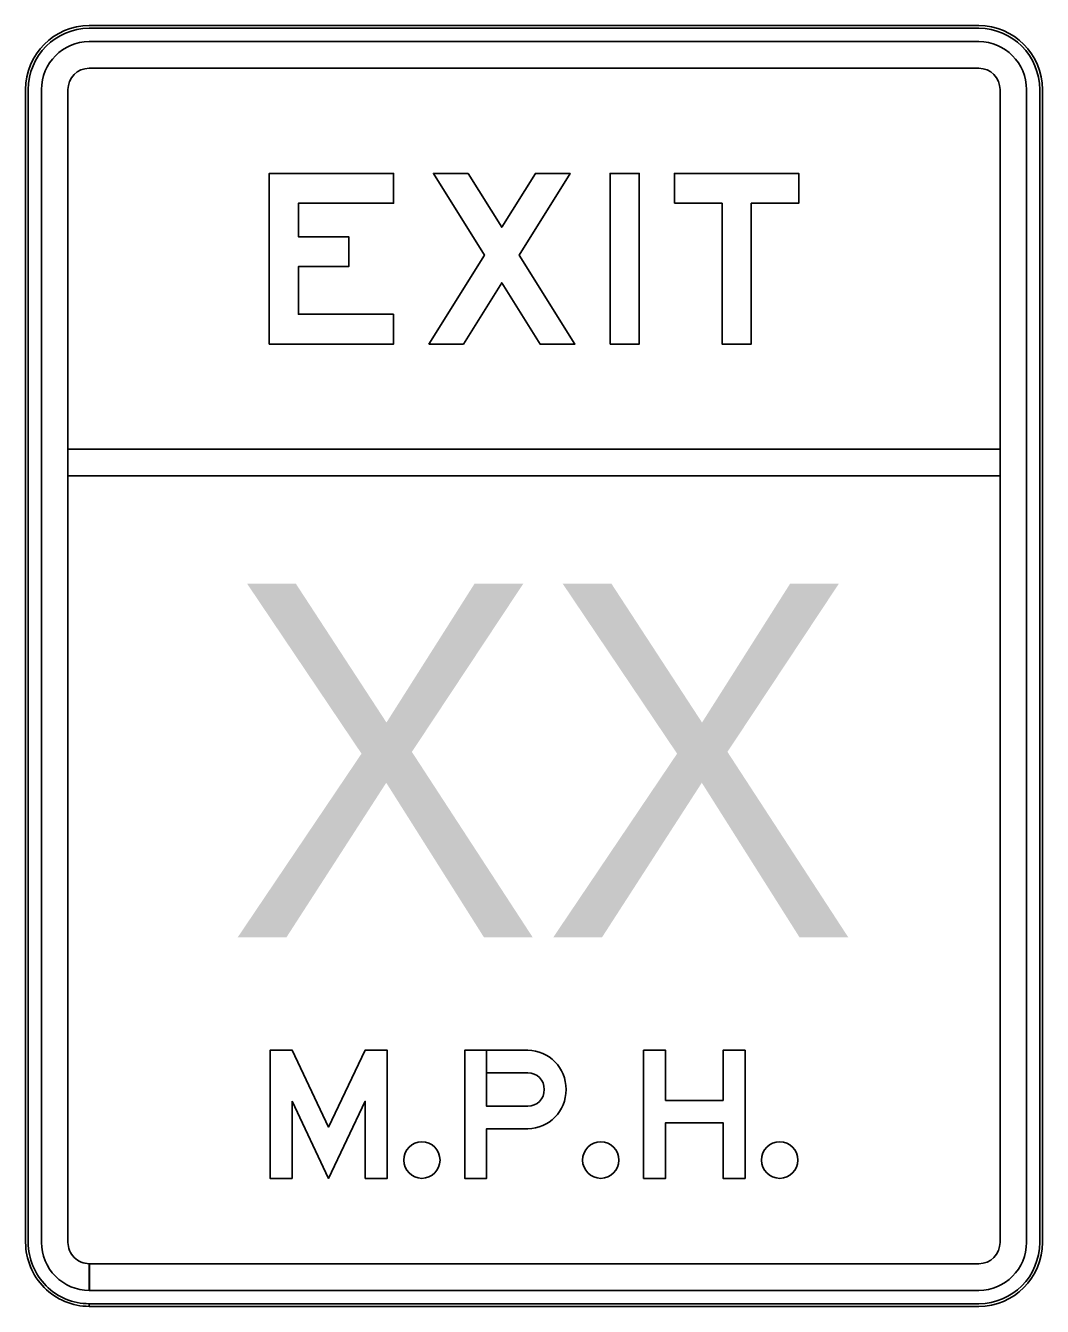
# Model space of a CAD drawing. Extents: x 658976 to 668721, y 639543 to 647196.
# Drawn here: x 667419.48 to 667459, y 643860.03 to 643909.83 of the extents above; entities that cross this region are included whole.
import ezdxf

# ---------------------------------------------------------------- set-up
doc = ezdxf.new("R2010")
doc.units = 0
doc.layers.add('GSCOLORFILL', color=7, linetype='Continuous')

msp = doc.modelspace()

# ---------------------------------------------------------------- linework, layer by layer
at = {"layer": 'GSCOLORFILL'}
for p, q in [((667456.527, 643909.835), (667421.953, 643909.835)), ((667456.527, 643909.835), (667421.953, 643909.835)), ((667421.953, 643909.731), (667421.953, 643909.73)), ((667456.527, 643909.73), (667421.953, 643909.73)), ((667456.527, 643909.73), (667456.527, 643909.731)), ((667456.527, 643909.212), (667421.953, 643909.212)), ((667456.527, 643908.174), (667421.953, 643908.174)), ((667419.484, 643907.344), (667419.484, 643892.844)), ((667419.484, 643907.344), (667419.484, 643862.519)), ((667419.586, 643907.344), (667419.586, 643862.519)), ((667419.586, 643907.344), (667419.587, 643907.344)), ((667420.101, 643907.344), (667420.101, 643862.519)), ((667421.13, 643907.344), (667421.13, 643862.519)), ((667457.35, 643862.519), (667457.35, 643907.344)), ((667458.379, 643862.519), (667458.379, 643907.344)), ((667458.893, 643907.344), (667458.894, 643907.344)), ((667458.894, 643862.519), (667458.894, 643907.344)), ((667458.996, 643892.844), (667458.996, 643907.344)), ((667458.996, 643862.519), (667458.996, 643907.344)), ((667457.35, 643893.362), (667421.13, 643893.362)), ((667421.13, 643893.362), (667421.13, 643892.325)), ((667457.35, 643893.362), (667421.13, 643893.362)), ((667421.13, 643893.362), (667421.13, 643892.325)), ((667457.35, 643893.362), (667421.13, 643893.362)), ((667421.13, 643893.362), (667421.13, 643892.325)), ((667457.35, 643892.325), (667457.35, 643893.362)), ((667457.35, 643892.325), (667457.35, 643893.362)), ((667457.35, 643892.325), (667457.35, 643893.362)), ((667419.484, 643892.844), (667419.484, 643862.519)), ((667458.996, 643862.519), (667458.996, 643892.844)), ((667421.13, 643892.325), (667457.35, 643892.325)), ((667421.13, 643892.325), (667457.35, 643892.325)), ((667421.13, 643892.325), (667457.35, 643892.325)), ((667439.001, 643867.81), (667437.398, 643867.81)), ((667437.398, 643866.939), (667438.998, 643866.939)), ((667419.587, 643862.519), (667419.586, 643862.519)), ((667458.894, 643862.519), (667458.893, 643862.519)), ((667421.953, 643860.652), (667421.953, 643861.689)), ((667421.963, 643861.689), (667456.527, 643861.689)), ((667421.963, 643861.689), (667421.963, 643860.652)), ((667421.963, 643860.652), (667456.527, 643860.652)), ((667421.953, 643860.132), (667421.953, 643860.133)), ((667421.953, 643860.029), (667421.953, 643860.132)), ((667421.955, 643860.132), (667456.527, 643860.132)), ((667421.955, 643860.132), (667421.955, 643860.029)), ((667456.527, 643860.133), (667456.527, 643860.132)), ((667421.953, 643860.029), (667456.527, 643860.029)), ((667421.955, 643860.029), (667456.527, 643860.029))]:
    msp.add_line(p, q, dxfattribs=at)
for points in [[(667433.782, 643898.61), (667430.085, 643898.61), (667430.085, 643900.463), (667432.044, 643900.463), (667432.044, 643901.625), (667430.085, 643901.625), (667430.085, 643902.927), (667433.782, 643902.927), (667433.782, 643904.089), (667428.949, 643904.089), (667428.949, 643897.448), (667433.782, 643897.448)], [(667433.782, 643898.61), (667430.085, 643898.61), (667430.085, 643900.463), (667432.044, 643900.463), (667432.044, 643901.625), (667430.085, 643901.625), (667430.085, 643902.927), (667433.782, 643902.927), (667433.782, 643904.089), (667428.949, 643904.089), (667428.949, 643897.448), (667433.782, 643897.448)], [(667433.782, 643898.61), (667430.085, 643898.61), (667430.085, 643900.463), (667432.044, 643900.463), (667432.044, 643901.625), (667430.085, 643901.625), (667430.085, 643902.927), (667433.782, 643902.927), (667433.782, 643904.089), (667428.949, 643904.089), (667428.949, 643897.448), (667433.782, 643897.448)], [(667435.151, 643897.448), (667436.497, 643897.448), (667437.989, 643899.835), (667439.479, 643897.448), (667440.827, 643897.448), (667438.662, 643900.914), (667440.644, 643904.089), (667439.296, 643904.089), (667437.989, 643901.994), (667436.68, 643904.089), (667435.333, 643904.089), (667437.316, 643900.914)], [(667435.151, 643897.448), (667436.497, 643897.448), (667437.989, 643899.835), (667439.479, 643897.448), (667440.827, 643897.448), (667438.662, 643900.914), (667440.644, 643904.089), (667439.296, 643904.089), (667437.989, 643901.994), (667436.68, 643904.089), (667435.333, 643904.089), (667437.316, 643900.914)], [(667435.151, 643897.448), (667436.497, 643897.448), (667437.989, 643899.835), (667439.479, 643897.448), (667440.827, 643897.448), (667438.662, 643900.914), (667440.644, 643904.089), (667439.296, 643904.089), (667437.989, 643901.994), (667436.68, 643904.089), (667435.333, 643904.089), (667437.316, 643900.914)], [(667442.194, 643897.448), (667442.194, 643904.089), (667443.33, 643904.089), (667443.33, 643897.448)], [(667442.194, 643897.448), (667442.194, 643904.089), (667443.33, 643904.089), (667443.33, 643897.448)], [(667442.194, 643897.448), (667442.194, 643904.089), (667443.33, 643904.089), (667443.33, 643897.448)], [(667444.698, 643902.927), (667446.547, 643902.927), (667446.547, 643897.448), (667447.681, 643897.448), (667447.681, 643902.927), (667449.53, 643902.927), (667449.53, 643904.089), (667444.698, 643904.089)], [(667444.698, 643902.927), (667446.547, 643902.927), (667446.547, 643897.448), (667447.681, 643897.448), (667447.681, 643902.927), (667449.53, 643902.927), (667449.53, 643904.089), (667444.698, 643904.089)], [(667444.698, 643902.927), (667446.547, 643902.927), (667446.547, 643897.448), (667447.681, 643897.448), (667447.681, 643902.927), (667449.53, 643902.927), (667449.53, 643904.089), (667444.698, 643904.089)], [(667429.836, 643868.009), (667431.259, 643865.008), (667432.683, 643868.009), (667432.683, 643865.008), (667433.534, 643865.008), (667433.534, 643869.988), (667432.674, 643869.988), (667431.259, 643867.003), (667429.844, 643869.988), (667428.985, 643869.988), (667428.985, 643865.008), (667429.836, 643865.008)], [(667429.836, 643868.009), (667431.259, 643865.008), (667432.683, 643868.009), (667432.683, 643865.008), (667433.534, 643865.008), (667433.534, 643869.988), (667432.674, 643869.988), (667431.259, 643867.003), (667429.844, 643869.988), (667428.985, 643869.988), (667428.985, 643865.008), (667429.836, 643865.008)], [(667429.836, 643868.009), (667431.259, 643865.008), (667432.683, 643868.009), (667432.683, 643865.008), (667433.534, 643865.008), (667433.534, 643869.988), (667432.674, 643869.988), (667431.259, 643867.003), (667429.844, 643869.988), (667428.985, 643869.988), (667428.985, 643865.008), (667429.836, 643865.008)], [(667446.589, 643868.041), (667444.352, 643868.041), (667444.352, 643869.988), (667443.499, 643869.988), (667443.499, 643865.008), (667444.352, 643865.008), (667444.352, 643867.169), (667446.589, 643867.169), (667446.589, 643865.008), (667447.441, 643865.008), (667447.441, 643869.988), (667446.589, 643869.988)], [(667446.589, 643868.041), (667444.352, 643868.041), (667444.352, 643869.988), (667443.499, 643869.988), (667443.499, 643865.008), (667444.352, 643865.008), (667444.352, 643867.169), (667446.589, 643867.169), (667446.589, 643865.008), (667447.441, 643865.008), (667447.441, 643869.988), (667446.589, 643869.988)], [(667446.589, 643868.041), (667444.352, 643868.041), (667444.352, 643869.988), (667443.499, 643869.988), (667443.499, 643865.008), (667444.352, 643865.008), (667444.352, 643867.169), (667446.589, 643867.169), (667446.589, 643865.008), (667447.441, 643865.008), (667447.441, 643869.988), (667446.589, 643869.988)]]:
    msp.add_lwpolyline(points, close=True, dxfattribs=at)
for points in [[(667438.998, 643869.988), (667436.547, 643869.988), (667436.547, 643865.008), (667437.398, 643865.008), (667437.398, 643866.939)], [(667437.398, 643869.988), (667436.547, 643869.988), (667436.547, 643865.008), (667437.398, 643865.008), (667437.398, 643866.939), (667438.998, 643866.939)], [(667437.398, 643869.988), (667436.547, 643869.988), (667436.547, 643865.008), (667437.398, 643865.008), (667437.398, 643866.939), (667438.998, 643866.939)], [(667438.998, 643869.988), (667437.398, 643869.988), (667437.398, 643869.117), (667439.001, 643869.117)], [(667439.001, 643867.81), (667437.398, 643867.81), (667437.398, 643869.988)], [(667438.998, 643869.988), (667437.398, 643869.988), (667437.398, 643869.117), (667439.001, 643869.117)], [(667439.001, 643867.81), (667437.398, 643867.81), (667437.398, 643869.988)], [(667437.398, 643867.81), (667437.398, 643869.117), (667439.001, 643869.117)]]:
    msp.add_lwpolyline(points, dxfattribs=at)
for centre, major_axis, ratio, start_param, end_param in [((667421.953, 643907.344), (0, 2.49), 0.991667, 0, 1.570796), ((667421.953, 643907.344), (0, 2.49), 0.991667, 0, 1.570796), ((667421.953, 643907.344), (0, 2.387), 0.991667, 0, 1.570796), ((667456.527, 643907.344), (0, 2.49), 0.991667, 4.712389, 6.283185), ((667456.527, 643907.344), (0, 2.49), 0.991667, 4.712389, 6.283185), ((667456.527, 643907.344), (0, 2.387), 0.991667, 4.712389, 6.283185), ((667421.953, 643907.344), (0, 1.868), 0.991667, 0, 1.570796), ((667456.527, 643907.344), (0, 1.868), 0.991667, 4.712389, 6.283185), ((667421.953, 643907.344), (0, 0.83), 0.991667, 0, 1.570796), ((667456.527, 643907.344), (0, 0.83), 0.991667, 4.712389, 6.283185), ((667438.998, 643868.463), (0, 1.525), 0.976792, 3.141593, 6.283185), ((667438.998, 643868.463), (0, 1.525), 0.976792, 3.141593, 6.283185), ((667438.998, 643868.463), (0, 1.525), 0.976792, 3.141593, 6.283185), ((667439.002, 643868.463), (0, 0.654), 0.976792, 3.141593, 6.283185), ((667439.002, 643868.463), (0, 0.654), 0.976792, 3.141593, 6.283185), ((667439.002, 643868.463), (0, 0.654), 0.976792, 3.141593, 6.283185), ((667421.953, 643862.519), (0, 2.49), 0.991667, 1.570796, 3.141593), ((667421.953, 643862.519), (0, 2.49), 0.991667, 1.570796, 3.141593), ((667421.953, 643862.519), (0, 2.387), 0.991667, 1.570796, 3.141593), ((667421.953, 643862.519), (0, 1.868), 0.991667, 1.570796, 3.141593), ((667421.953, 643862.519), (0, 0.83), 0.991667, 1.570796, 3.141593), ((667456.527, 643862.519), (0, 2.49), 0.991667, 3.141593, 4.712389), ((667456.527, 643862.519), (0, 1.868), 0.991667, 3.141593, 4.712389), ((667456.527, 643862.519), (0, 0.83), 0.991667, 3.141593, 4.712389), ((667456.527, 643862.519), (0, 2.49), 0.991667, 3.141593, 4.712389), ((667456.527, 643862.519), (0, 2.387), 0.991667, 3.141593, 4.712389)]:
    msp.add_ellipse(centre, major_axis=major_axis, ratio=ratio, start_param=start_param, end_param=end_param, dxfattribs=at)
for centre in [(667434.882, 643865.72), (667434.882, 643865.72), (667434.882, 643865.72), (667441.835, 643865.72), (667441.835, 643865.72), (667441.835, 643865.72), (667448.789, 643865.72), (667448.789, 643865.72), (667448.789, 643865.72)]:
    msp.add_ellipse(centre, major_axis=(0, 0.712), ratio=0.991667, dxfattribs=at)

# ---------------------------------------------------------------- texts
msp.add_text('XX', height=13.75, rotation=360, dxfattribs=at).set_placement((667427.312, 643874.38))

doc.saveas('drawing.dxf')
